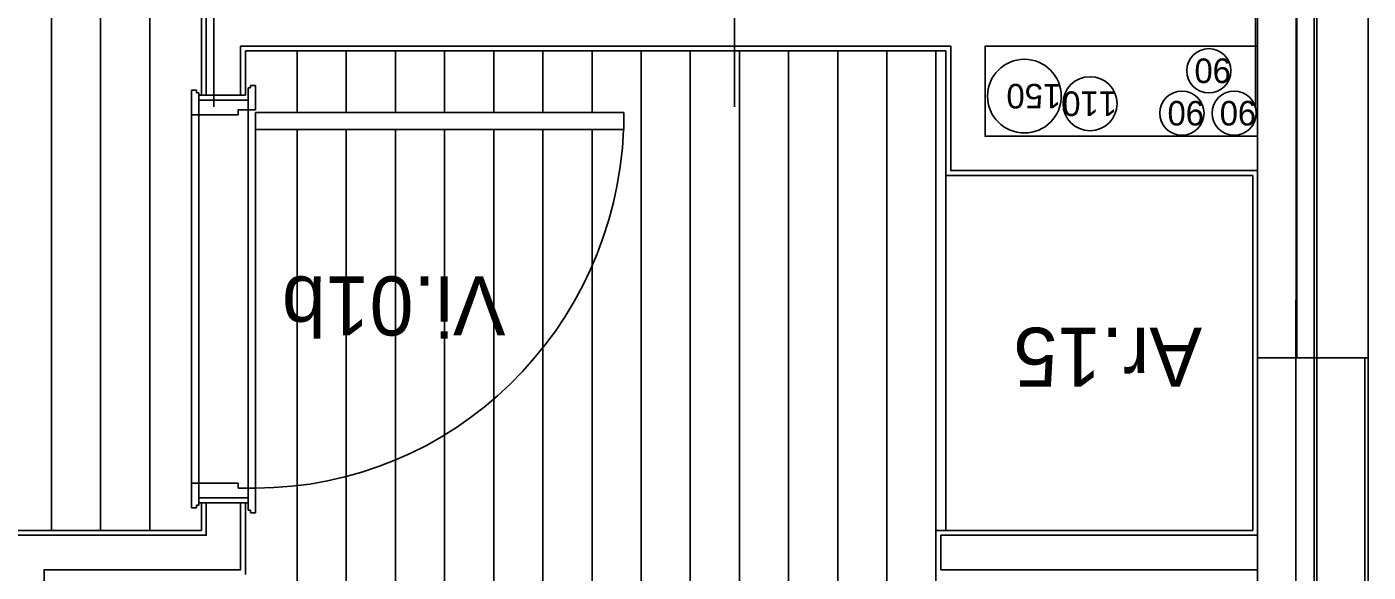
# Model space of a CAD drawing. Extents: x 1248 to 1356, y -443 to -224.
# Drawn here: x 1293.894 to 1296.623, y -235.875 to -234.765 of the extents above; entities that cross this region are included whole.
import ezdxf

# ---------------------------------------------------------------- set-up
doc = ezdxf.new("R2010")
doc.units = 0
for name, color, linetype in [('corte', 7, 'Continuous'), ('estereoctomias', 7, 'Continuous'), ('Level 1', 7, 'Continuous'), ('Level 10', 7, 'Continuous'), ('Level 13', 7, 'Continuous'), ('Level 4', 7, 'Continuous'), ('Level 40', 7, 'Continuous'), ('Level 41', 7, 'Continuous'), ('revestimentos', 7, 'Continuous'), ('vermelhos-cont', 7, 'Continuous'), ('vermelhos-tracej', 7, 'Continuous')]:
    doc.layers.add(name, color=color, linetype=linetype)

msp = doc.modelspace()

# ---------------------------------------------------------------- linework, layer by layer
at = {"layer": 'corte'}
for p, q in [((1295.7738, -234.804), (1295.7738, -235.0576)), ((1295.8438, -234.804), (1296.3938, -234.804)), ((1295.8438, -234.804), (1295.8438, -234.9876)), ((1295.8438, -234.9876), (1296.3983, -234.9876)), ((1295.7738, -235.0576), (1296.3983, -235.0576))]:
    msp.add_line(p, q, dxfattribs=at)
msp.add_lwpolyline([(1296.3983, -236.639), (1296.6166, -236.639), (1296.6166, -235.439), (1296.3983, -235.439)], close=True, dxfattribs=at)
at = {"layer": 'estereoctomias'}
for points in [[(1296.3983, -233.1076), (1296.3983, -235.439), (1296.4778, -235.439), (1296.4778, -233.1214)], [(1296.5133, -235.439), (1296.6233, -235.439), (1296.6233, -233.1214), (1296.5133, -233.1214)], [(1296.3983, -235.0576), (1295.7738, -235.0576), (1295.7738, -234.804), (1294.3288, -234.804), (1294.3288, -234.904), (1294.2588, -234.904), (1294.2588, -234.669), (1294.3288, -234.669), (1294.3288, -234.734), (1296.3983, -234.734), (1296.3983, -234.804), (1295.8438, -234.804), (1295.8438, -234.9876), (1296.3983, -234.9876)], [(1294.3288, -235.734), (1294.3288, -235.8701), (1293.9287, -235.8701), (1293.9287, -239.084), (1293.8587, -239.084), (1293.8587, -235.8701), (1293.0588, -235.8701), (1293.0588, -235.734), (1293.1288, -235.734), (1293.1288, -235.8001), (1294.2588, -235.8001), (1294.2588, -235.734)], [(1296.3983, -235.8701), (1295.7538, -235.8701), (1295.7538, -235.8001), (1296.3983, -235.8001)]]:
    msp.add_lwpolyline(points, close=True, dxfattribs=at)
at = {"layer": 'Level 1'}
for p, q in [((1296.4728, -239.084), (1296.4828, -228.764)), ((1296.5133, -239.084), (1296.5133, -228.764)), ((1296.6233, -239.084), (1296.6233, -228.764)), ((1294.2588, -234.904), (1294.2588, -234.669)), ((1296.3983, -234.9876), (1296.3983, -234.734)), ((1294.3288, -234.804), (1294.3288, -234.904)), ((1295.7738, -234.804), (1294.3288, -234.804)), ((1296.3983, -234.804), (1295.8438, -234.804)), ((1294.3388, -234.904), (1294.2438, -234.904)), ((1296.3983, -235.7951), (1296.3983, -234.9876)), ((1294.2538, -235.734), (1294.2438, -235.734)), ((1294.3388, -235.734), (1294.2488, -235.734)), ((1294.2588, -235.8001), (1294.2588, -235.734)), ((1294.3288, -235.734), (1294.3288, -235.8701)), ((1294.3438, -235.734), (1294.3338, -235.734)), ((1293.1288, -235.8001), (1294.2588, -235.8001)), ((1295.7538, -235.8001), (1296.3983, -235.8001)), ((1295.7538, -235.8701), (1295.7538, -235.8001)), ((1296.3983, -239.084), (1296.3983, -235.7951)), ((1293.9287, -235.8701), (1293.9287, -239.084)), ((1293.9287, -235.8701), (1294.3288, -235.8701)), ((1296.3983, -235.8701), (1295.7538, -235.8701))]:
    msp.add_line(p, q, dxfattribs=at)
at = {"layer": 'Level 10'}
for p, q in [((1293.9438, -233.5667), (1293.9438, -235.7901)), ((1293.9438, -233.5667), (1293.9438, -235.7901)), ((1294.0438, -233.5667), (1294.0438, -235.7901)), ((1294.1438, -233.5667), (1294.1438, -235.7901)), ((1294.4438, -234.939), (1294.4438, -234.814)), ((1294.5438, -234.939), (1294.5438, -234.814)), ((1294.6438, -234.939), (1294.6438, -234.814)), ((1294.7438, -234.939), (1294.7438, -234.814)), ((1294.8438, -234.939), (1294.8438, -234.814)), ((1294.9438, -234.939), (1294.9438, -234.814)), ((1295.0438, -234.939), (1295.0438, -234.814)), ((1295.1438, -234.814), (1295.1438, -239.074)), ((1295.2438, -234.814), (1295.2438, -239.074)), ((1295.3438, -234.814), (1295.3438, -239.074)), ((1295.4438, -234.814), (1295.4438, -239.074)), ((1295.5438, -234.814), (1295.5438, -239.074)), ((1295.6438, -234.814), (1295.6438, -239.074)), ((1294.3438, -235.704), (1294.3438, -234.934)), ((1295.7438, -234.9303), (1295.7438, -239.074)), ((1294.2438, -235.694), (1294.2438, -234.944)), ((1294.4438, -234.974), (1294.4438, -239.074)), ((1294.5438, -234.974), (1294.5438, -239.074)), ((1294.6438, -234.974), (1294.6438, -239.074)), ((1294.7438, -234.974), (1294.7438, -239.074)), ((1294.8438, -234.974), (1294.8438, -239.074)), ((1294.9438, -234.974), (1294.9438, -239.074)), ((1295.0438, -234.974), (1295.0438, -239.074))]:
    msp.add_line(p, q, dxfattribs=at)
at = {"layer": 'Level 13'}
for p, q in [((1295.7438, -234.814), (1295.7438, -235.7901)), ((1295.7638, -234.814), (1295.7638, -235.7901)), ((1294.2288, -234.894), (1294.2288, -234.944)), ((1294.2388, -234.894), (1294.2288, -234.894)), ((1294.2388, -234.899), (1294.2388, -234.894)), ((1294.2438, -234.899), (1294.2388, -234.899)), ((1294.2438, -234.944), (1294.2438, -234.899)), ((1294.3438, -234.934), (1294.3438, -234.889)), ((1294.3438, -234.889), (1294.3488, -234.889)), ((1294.3488, -234.889), (1294.3488, -234.884)), ((1294.3488, -234.884), (1294.3588, -234.884)), ((1294.3588, -234.884), (1294.3588, -234.934)), ((1294.3438, -234.914), (1294.2438, -234.914)), ((1294.2438, -234.914), (1294.2438, -234.944)), ((1294.3238, -234.944), (1294.3238, -234.934)), ((1294.3238, -234.934), (1294.3438, -234.934)), ((1294.3438, -234.934), (1294.3438, -234.914)), ((1294.3588, -234.934), (1294.3438, -234.934)), ((1294.2288, -234.944), (1294.2438, -234.944)), ((1294.2438, -234.944), (1294.3238, -234.944)), ((1295.1088, -234.939), (1294.3588, -234.939)), ((1294.3588, -234.939), (1294.3588, -234.974)), ((1295.1088, -234.974), (1295.1088, -234.939)), ((1294.3588, -234.974), (1295.1088, -234.974)), ((1294.2288, -235.744), (1294.2288, -235.694)), ((1294.2288, -235.694), (1294.2438, -235.694)), ((1294.2438, -235.724), (1294.2438, -235.694)), ((1294.2438, -235.694), (1294.3238, -235.694)), ((1294.2438, -235.694), (1294.2438, -235.739)), ((1294.3238, -235.694), (1294.3238, -235.704)), ((1294.3438, -235.724), (1294.2438, -235.724)), ((1294.3238, -235.704), (1294.3438, -235.704)), ((1294.3438, -235.704), (1294.3438, -235.724)), ((1294.3588, -235.704), (1294.3438, -235.704)), ((1294.3438, -235.704), (1294.3438, -235.749)), ((1294.3588, -235.754), (1294.3588, -235.704)), ((1294.2388, -235.744), (1294.2288, -235.744)), ((1294.2438, -235.739), (1294.2388, -235.739)), ((1294.2388, -235.739), (1294.2388, -235.744)), ((1294.3438, -235.749), (1294.3488, -235.749)), ((1294.3488, -235.749), (1294.3488, -235.754)), ((1294.3488, -235.754), (1294.3588, -235.754))]:
    msp.add_line(p, q, dxfattribs=at)
at = {"layer": 'Level 4'}
for p, q in [((1294.2288, -234.944), (1294.2288, -235.694)), ((1294.3588, -235.704), (1294.3588, -234.974))]:
    msp.add_line(p, q, dxfattribs=at)
msp.add_ellipse((1294.3588, -234.9408), major_axis=(0, 0.7632), ratio=0.982661, start_param=3.141593, end_param=4.668897, dxfattribs=at)
at = {"layer": 'Level 41'}
for centre, radius in [((1296.2991, -234.8543), 0.045), ((1295.9237, -234.906), 0.075), ((1296.0573, -234.9214), 0.055), ((1296.2443, -234.9407), 0.045), ((1296.3505, -234.9407), 0.045)]:
    msp.add_circle(centre, radius, dxfattribs=at)
at = {"layer": 'revestimentos'}
for p, q in [((1294.2488, -234.904), (1294.2488, -234.669)), ((1295.7638, -234.814), (1294.3388, -234.814)), ((1294.3388, -234.814), (1294.3388, -234.904)), ((1295.7638, -235.0676), (1296.3883, -235.0676)), ((1296.3883, -235.7901), (1296.3883, -235.0676)), ((1294.2488, -235.7901), (1294.2488, -235.734)), ((1294.3388, -235.734), (1294.3388, -235.8801)), ((1293.1388, -235.7901), (1294.2488, -235.7901)), ((1295.7438, -235.8801), (1295.7438, -235.7901)), ((1295.7438, -235.7901), (1296.3883, -235.7901))]:
    msp.add_line(p, q, dxfattribs=at)
at = {"layer": 'vermelhos-cont'}
msp.add_line((1296.519, -250.7923), (1296.519, -225.5674), dxfattribs=at)
at = {"layer": 'vermelhos-tracej'}
for p, q in [((1294.2739, -234.928), (1294.2739, -224.3117)), ((1295.3338, -234.928), (1295.3338, -224.3117)), ((1296.3938, -234.928), (1296.3938, -224.3117))]:
    msp.add_line(p, q, dxfattribs=at)

# ---------------------------------------------------------------- texts
at = {"layer": 'Level 40'}
for s, p in [('Vi.01b', (1294.8678, -235.2731)), ('Ar.15', (1296.2852, -235.3775))]:
    msp.add_text(s, height=0.12, rotation=180, dxfattribs=at).set_placement(p)
at = {"layer": 'Level 41'}
for s, p in [('90', (1296.3441, -234.8293)), ('150', (1295.9987, -234.881)), ('110', (1296.1123, -234.8964)), ('90', (1296.2893, -234.9157)), ('90', (1296.3955, -234.9157))]:
    msp.add_text(s, height=0.05, rotation=180, dxfattribs=at).set_placement(p)

doc.saveas('drawing.dxf')
